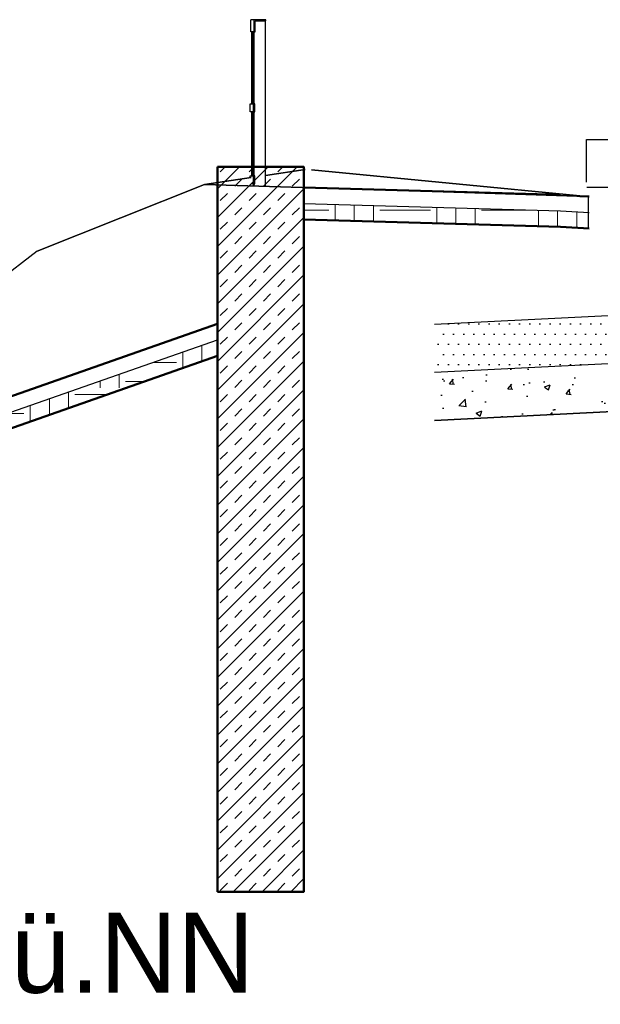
# Model space of a CAD drawing. Extents: x -805 to 3526, y -961 to 1039.
# Tile 443 of 473: x 1479.38 to 1483.01, y 31.43 to 37.58. Entities that reach past the tile are written whole.
import ezdxf
from ezdxf.enums import TextEntityAlignment as Align

# ---------------------------------------------------------------- set-up
doc = ezdxf.new("R2010")
doc.units = 0
doc.linetypes.add('AUSGEZOGEN', pattern=[2, 1, 1])
doc.layers.get('0').update_dxf_attribs({"color": 251})
for name, color, linetype, lineweight in [('EB-2236S-FSS-LIN', 5, 'Continuous', 35), ('EB-2236S-FSS-SRA', 7, 'Continuous', 25), ('EB-2236S-PSS-LIN', 5, 'Continuous', 25), ('EB-2236S-PSS-SRA', 7, 'Continuous', 25), ('EB-2236S-Q-BAL-TXT', 7, 'Continuous', 50), ('TTK-B-Bestand', 252, 'Continuous', 35), ('VE22-087 - Bf_Dorsten-Hervest ModellRevit2021_rvt-1-Schnitt 2$0$A-FLOR', 192, 'Continuous', 9), ('VE22-087 - Bf_Dorsten-Hervest ModellRevit2021_rvt-1-Schnitt 2$0$A-FLOR-FNSH', 192, 'Continuous', 35), ('VE22-087 - Bf_Dorsten-Hervest ModellRevit2021_rvt-1-Schnitt 2$0$A-FLOR-MCUT', 51, 'Continuous', 9), ('VE22-087 - Bf_Dorsten-Hervest ModellRevit2021_rvt-1-Schnitt 2$0$A-FLOR-PATT', 8, 'Continuous', 35), ('VE22-087 - Bf_Dorsten-Hervest ModellRevit2021_rvt-1-Schnitt 2$0$A-WALL', 113, 'Continuous', 9), ('VE22-087 - Bf_Dorsten-Hervest ModellRevit2021_rvt-1-Schnitt 2$0$A-WALL-PATT', 111, 'Continuous', 35)]:
    doc.layers.add(name, color=color, linetype=linetype, lineweight=lineweight)
for name, color, linetype in [('Schnitt 3 m', 251, 'Continuous'), ('TTK-P-PU', 12, 'Continuous'), ('TTK-P-QP Block', 162, 'Continuous'), ('TTK-P-TEXT', 12, 'AUSGEZOGEN')]:
    doc.layers.add(name, color=color, linetype=linetype)
doc.styles.add('AKG DIN 6776', font='AKG_DIN67.TTF')
doc.styles.add('PROVI', font='PROVI.SHX')
doc.dimstyles.new('TTK$6', dxfattribs={"dimtxt": 2.5, "dimasz": 2.5, "dimexe": 3.5, "dimexo": 0.1, "dimgap": 1, "dimtad": 1, "dimzin": 0, "dimtxsty": 'AKG DIN 6776', "dimblk": 'OBLIQUE', "dimcen": -0.09, "dimdle": 3, "dimse1": 1, "dimse2": 1, "dimclrd": 256, "dimclre": 256, "dimclrt": 256, "dimadec": 3, "dimazin": 0, "dimtfac": 1, "dimtofl": 0, "dimtmove": 0, "dimatfit": 3, "dimldrblk": 'OBLIQUE', "dimfxl": 7, "dimfxlon": 1, "dimtolj": 1, "dimtzin": 0, "dimlwd": -1, "dimlwe": -1, "dimarcsym": 0})
pattern_1 = [(0, (6.525, 36.271), (0.3175, 0.3175), [0.3175, -0.3175]), (0, (6.525, 36.39), (0.3175, 0.3175), [0.3175, -0.3175]), (0, (6.525, 36.509), (0.3175, 0.3175), [0.3175, -0.3175]), (90, (6.565, 36.549), (-0.3175, 0.3175), [0.3175, -0.3175]), (90, (6.684, 36.549), (-0.3175, 0.3175), [0.3175, -0.3175]), (90, (6.803, 36.549), (-0.3175, 0.3175), [0.3175, -0.3175])]

# ---------------------------------------------------------------- blocks, each defined once
blk = doc.blocks.new('ProVi SchnittF')
at = {"layer": 'EB-2236S-FSS-SRA'}
h = blk.add_hatch(dxfattribs=at)
h.set_pattern_fill('AR-CONC', color=256, scale=0.002, style=0)
h.set_pattern_definition([(50, (-354.83655, -40.4573), (0.36436934, -0.03187817), [0.0381, -0.4191]), (355, (-354.83655, -40.4573), (-0.07048684, 0.3821137), [0.03048, -0.33528117]), (100.45144, (-354.8062, -40.45996), (0.2938825, 0.3502355), [0.03238, -0.3561805]), (46.1842, (-354.83655, -40.3557), (0.5421581, -0.08408466), [0.05715, -0.62865]), (96.63556, (-354.79137, -40.3627), (0.4748083, 0.49485225), [0.04857005, -0.5342712]), (351.18415, (-354.83655, -40.3557), (0.4748083, 0.49485225), [0.0457199, -0.5029195]), (21, (-354.78575, -40.3811), (0.30322878, -0.2045304), [0.0381, -0.4191]), (326, (-354.78575, -40.3811), (0.12360406, 0.36837593), [0.03048, -0.33528]), (71.45144, (-354.76048, -40.39815), (0.42683284, 0.16384554), [0.03238, -0.35617988]), (37.5, (-354.83655, -40.4573), (0.006177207, 0.16911008), [0, -0.331216, 0, -0.34036, 0, -0.33655]), (7.5, (-354.83655, -40.4573), (0.133639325, 0.20036115), [0, -0.194056, 0, -0.323596, 0, -0.12827]), (327.5, (-354.94983, -40.4573), (0.27118119, -0.01145749), [0, -0.127, 0, -0.39624, 0, -0.52578]), (317.5, (-355.00063, -40.4573), (0.29625836, 0.05085298), [0, -0.1651, 0, -0.263144, 0, -0.37338])])
h.paths.add_polyline_path([(-1.3289, 4.3796), (-1.3289, 4.68), (-7.3789, 4.3775), (-7.3789, 4.0771)])
at = {"layer": 'EB-2236S-PSS-SRA'}
h = blk.add_hatch(dxfattribs=at)
h.set_pattern_fill('DOTS', color=256, scale=0.04, style=0)
h.set_pattern_definition([(0, (-354.83655, -40.457303), (0.03175, 0.0635), [0, -0.0635])])
h.paths.add_polyline_path([(-1.3289, 4.68), (-1.3289, 4.9804), (-7.3789, 4.6779), (-7.3789, 4.3775)])
at = {"layer": 'EB-2236S-FSS-LIN', "flags": 128}
blk.add_lwpolyline([(-7.3789, 4.0771), (-3.5789, 4.2671), (-1.3289, 4.3796)], dxfattribs=at)
at = {"layer": 'EB-2236S-PSS-LIN', "flags": 128}
for points in [[(-7.3789, 4.6779), (-3.5789, 4.8679), (-1.3289, 4.9804)], [(-7.3789, 4.3775), (-3.5789, 4.5675), (-1.3289, 4.68)]]:
    blk.add_lwpolyline(points, dxfattribs=at)
at = {"layer": 'EB-2236S-Q-BAL-TXT', "style": 'PROVI'}
blk.add_text('31.0 m ü.NN', height=0.5, dxfattribs=at).set_placement((-10.3789, 0.5), align=Align.CENTER)
blk = doc.blocks.new('*D549')
at = {"layer": 'DEFPOINTS', "color": 0}
for p in [(1594.653, 36.7397), (1594.3062, 36.5752), (8.2233, 0)]:
    blk.add_point(p, dxfattribs=at)
at = {"layer": 'TTK-B-Bestand', "insert": (1594.1093, 36.9835), "char_height": 0.25, "attachment_point": 5, "style": 'AKG DIN 6776'}
blk.add_mtext('\\A1;36,588', dxfattribs=at)
blk = doc.blocks.new('_OBLIQUE')
at = {"color": 0, "linetype": 'ByBlock'}
blk.add_line((-0.5, -0.5), (0.5, 0.5), dxfattribs=at)
blk = doc.blocks.new('*D548')
at = {"layer": 'DEFPOINTS', "color": 0}
for p in [(1585.5366, 36.7706), (1585.0459, 36.614), (-0.8681, 0.0309)]:
    blk.add_point(p, dxfattribs=at)
at = {"layer": 'TTK-B-Bestand', "insert": (1585.0178, 37.0144), "char_height": 0.25, "attachment_point": 5, "style": 'AKG DIN 6776'}
blk.add_mtext('\\A1;36,621', dxfattribs=at)
blk = doc.blocks.new('P-HP-Dorsten 2022  - Schnitt 2 Süden')
at = {"layer": 'VE22-087 - Bf_Dorsten-Hervest ModellRevit2021_rvt-1-Schnitt 2$0$A-FLOR-PATT', "lineweight": 9}
h = blk.add_hatch(dxfattribs=at)
h.set_pattern_fill('FP_12', color=40, style=0, pattern_type=2)
h.set_pattern_definition([(358.342, (6.717, 36.301), (0.634733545, -0.00318641), [0.09525, -0.01905, 0.0254, -0.01905, -0.47625]), (358.342, (6.717, 36.301), (0.634733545, -0.00318641), [-0.15875, 0.09525, -0.381]), (358.342, (6.685, 36.302), (0.634733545, -0.00318641), [0.0635, -0.04762, 0.09525, -0.04762, -0.381]), (358.342, (6.685, 36.302), (0.634733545, -0.00318641), [-0.254, 0.0635, -0.3175]), (358.342, (6.907, 36.302), (0.634733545, -0.00318641), [0.07937, -0.03175, 0.07937, -0.4445]), (358.342, (6.59, 36.314), (0.634733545, -0.00318641), [0.03175, -0.0635, 0.03175, -0.508]), (90, (6.653, 36.312), (-0.63473, 0.03355), [0.00137, -0.01382]), (90, (6.844, 36.297), (-0.63473, 0.03355), [0.00152, -0.01366]), (90, (7.002, 36.299), (-0.63473, 0.03355), [0.00152, -0.01366]), (359.71236, (6.926, 36.295), (-3.792e-06, 0.01518021), [0.04488, -0.58986]), (176.974, (6.761, 36.3), (-0.634735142, 0.018372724), [0.04495, -0.59068]), (1.083, (6.907, 36.295), (3.034e-06, 0.01518277), [0.02839, -0.60646]), (3.818, (6.875, 36.296), (-1.04e-06, 0.01518363), [0.01543, -0.62072]), (3.818, (7.034, 36.298), (-1.04e-06, 0.01518363), [0.01234, -0.6238]), (3.818, (6.666, 36.312), (-1.04e-06, 0.01518363), [0.0108, -0.62535]), (172.897, (6.812, 36.298), (-2.115e-06, 0.015186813), [0.01551, -0.62413]), (172.897, (6.97, 36.3), (-2.115e-06, 0.015186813), [0.01241, -0.62723]), (172.897, (6.64, 36.312), (-2.115e-06, 0.015186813), [0.01086, -0.62878]), (175.61, (6.78, 36.299), (2.295e-06, 0.015184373), [0.02847, -0.60813])])
h.paths.add_polyline_path([(0.314, 36.4856), (0.2374, 36.4902), (-1.2868, 36.5344), (-1.2874, 36.532)])
h = blk.add_hatch(dxfattribs=at)
h.set_pattern_fill('FP_3', color=40, style=0, pattern_type=2)
h.set_pattern_definition(pattern_1)
h.paths.add_polyline_path([(0.4947, 36.2749), (0.4947, 36.3749), (0.314, 36.3856), (-1.2874, 36.432), (-1.2874, 36.332), (0.314, 36.2856)])
h = blk.add_hatch(dxfattribs=at)
h.set_pattern_fill('FP_11', color=252, style=0, pattern_type=2)
h.set_pattern_definition([(356.595, (6.706, 36.105), (0.633878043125, -0.037394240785), [0.09525, -0.01905, 0.0254, -0.01905, -0.47625]), (356.595, (6.706, 36.105), (0.633878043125, -0.037394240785), [-0.15875, 0.09525, -0.381]), (356.595, (6.674, 36.107), (0.633878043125, -0.037394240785), [0.0635, -0.04762, 0.09525, -0.04762, -0.381]), (356.595, (6.674, 36.107), (0.633878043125, -0.037394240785), [-0.254, 0.0635, -0.3175]), (356.595, (6.896, 36.094), (0.633878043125, -0.037394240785), [0.07937, -0.03175, 0.07937, -0.4445]), (356.595, (6.579, 36.113), (0.633878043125, -0.037394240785), [0.03175, -0.0635, 0.03175, -0.508]), (90, (6.643, 36.109), (-0.63388, 0.03803), [3e-05, -0.00029]), (90, (6.833, 36.098), (-0.63388, 0.03803), [3e-05, -0.00029]), (90, (6.991, 36.088), (-0.63388, 0.03803), [3e-05, -0.00029]), (356.624, (6.915, 36.093), (-1.121059e-06, 0.000320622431), [0.0449, -0.59008]), (176.567, (6.751, 36.103), (-0.633879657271, 0.037705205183), [0.0449, -0.59012]), (356.653, (6.896, 36.094), (-1.28334e-06, 0.000320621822), [0.0284, -0.60657]), (356.71, (6.865, 36.096), (-1.602307e-06, 0.000320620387), [0.0154, -0.61953]), (356.71, (7.023, 36.087), (-1.602307e-06, 0.000320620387), [0.01232, -0.62261]), (356.71, (6.655, 36.109), (-1.602307e-06, 0.000320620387), [0.01078, -0.62415]), (176.48, (6.801, 36.1), (-3.15244e-07, 0.000320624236), [0.0154, -0.61967]), (176.48, (6.96, 36.09), (-3.15244e-07, 0.000320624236), [0.01232, -0.62275]), (176.48, (6.63, 36.11), (-3.15244e-07, 0.000320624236), [0.01078, -0.6243]), (176.538, (6.77, 36.102), (-6.39809e-07, 0.000320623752), [0.0284, -0.60664])])
h.paths.add_polyline_path([(0.4947, 36.4749), (0.4947, 36.4749), (0.4933, 36.475)])
h = blk.add_hatch(dxfattribs=at)
h.set_pattern_fill('FP_3', color=40, style=0, pattern_type=2)
h.set_pattern_definition(pattern_1)
h.paths.add_polyline_path([(-9.9962, 30.9041), (-9.9354, 30.9214), (-8.1707, 32.2185), (-6.717, 32.9723), (-6.2052, 33.0873), (-3.3923, 34.9258), (-3.3771, 34.9368), (-1.8274, 35.4802), (-1.8274, 35.5802), (-3.3771, 35.0368), (-3.3923, 35.0258), (-3.4324, 34.9994), (-6.2052, 33.1873), (-6.717, 33.0723), (-8.1707, 32.3185), (-9.9354, 31.0214), (-9.9962, 31.0041)])
at = {"layer": 'VE22-087 - Bf_Dorsten-Hervest ModellRevit2021_rvt-1-Schnitt 2$0$A-WALL-PATT', "lineweight": 9}
h = blk.add_hatch(dxfattribs=at)
h.set_pattern_fill('FP_2', color=40, style=0, pattern_type=2)
h.set_pattern_definition([(45, (6.525, 36.271), (-0.0898026, 0.0898026), []), (45, (6.615, 36.271), (-0.0898026, 0.0898026), [0.0635, -0.0635])])
h.paths.add_polyline_path([(-1.2874, 32.1311), (-1.2874, 36.6603), (-1.8274, 36.6603), (-1.8274, 32.1311)])
at = {"layer": 'VE22-087 - Bf_Dorsten-Hervest ModellRevit2021_rvt-1-Schnitt 2$0$A-FLOR', "color": 40, "lineweight": 25}
blk.add_line((-1.2874, 36.532), (-1.2868, 36.5344), dxfattribs=at)
at = {"layer": 'VE22-087 - Bf_Dorsten-Hervest ModellRevit2021_rvt-1-Schnitt 2$0$A-FLOR-FNSH', "color": 40, "lineweight": 50}
for p, q in [((0.314, 36.4856), (-1.2874, 36.532)), ((-1.2874, 36.532), (-1.2874, 36.432)), ((-1.2874, 36.432), (-1.2874, 36.332)), ((0.4947, 36.4749), (0.4365, 36.4783)), ((-1.2874, 36.332), (0.314, 36.2856)), ((0.314, 36.2856), (0.4947, 36.2749)), ((-1.8274, 35.6802), (-3.3771, 35.1368)), ((-1.8274, 35.5802), (-1.8274, 35.6802)), ((-1.8274, 35.4802), (-1.8274, 35.5802)), ((-3.3771, 34.9368), (-1.8274, 35.4802))]:
    blk.add_line(p, q, dxfattribs=at)
at = {"layer": 'VE22-087 - Bf_Dorsten-Hervest ModellRevit2021_rvt-1-Schnitt 2$0$A-FLOR-MCUT', "color": 40, "lineweight": 25}
for p, q in [((-1.2874, 36.432), (0.314, 36.3856)), ((0.314, 36.3856), (0.4947, 36.3749)), ((-3.3771, 35.0368), (-1.8274, 35.5802))]:
    blk.add_line(p, q, dxfattribs=at)
at = {"layer": 'VE22-087 - Bf_Dorsten-Hervest ModellRevit2021_rvt-1-Schnitt 2$0$A-WALL', "color": 40, "lineweight": 50}
for p, q in [((-1.2874, 36.6603), (-1.8274, 36.6603)), ((-1.8274, 36.6603), (-1.8274, 35.4802)), ((-1.2874, 32.1311), (-1.2874, 36.6603)), ((-1.8274, 35.4802), (-1.8274, 32.1311)), ((-1.8274, 32.1311), (-1.2874, 32.1311))]:
    blk.add_line(p, q, dxfattribs=at)
at = {"layer": 'VE22-087 - Bf_Dorsten-Hervest ModellRevit2021_rvt-1-Schnitt 2$0$A-WALL', "color": 40, "lineweight": 25}
for p, q in [((-1.2868, 36.6603), (-1.2874, 36.6603)), ((-1.2874, 32.1311), (-1.2868, 32.1311))]:
    blk.add_line(p, q, dxfattribs=at)
blk = doc.blocks.new('*D536')
at = {"layer": 'DEFPOINTS', "color": 0}
for p in [(1593.4264, 36.6522), (1593.9095, 36.6522), (733.0659, 0.1071)]:
    blk.add_point(p, dxfattribs=at)
at = {"layer": 'TTK-P-TEXT', "insert": (1594.4538, 36.896), "char_height": 0.25, "attachment_point": 5, "style": 'AKG DIN 6776'}
blk.add_mtext('\\A1;36,589', dxfattribs=at)

msp = doc.modelspace()

# ---------------------------------------------------------------- linework, layer by layer
at = {"layer": 'Schnitt 3 m', "color": 251}
for p, q in [((1480.8262, 37.5056), (1480.8262, 37.5806)), ((1480.8451, 37.5806), (1480.8262, 37.5806)), ((1480.9201, 37.5806), (1480.8451, 37.5806)), ((1480.8451, 37.5806), (1480.8451, 37.5056)), ((1480.8521, 37.5736), (1480.9201, 37.5736)), ((1480.8521, 37.5056), (1480.8521, 37.5736)), ((1480.9166, 36.5446), (1480.9166, 37.5736)), ((1480.9201, 37.5736), (1480.9201, 37.5806)), ((1480.8451, 37.5056), (1480.8262, 37.5056)), ((1480.8316, 37.5056), (1480.8316, 37.0556)), ((1480.8319, 37.0556), (1480.8319, 37.5056)), ((1480.8369, 37.0556), (1480.8369, 37.5056)), ((1480.8415, 37.5056), (1480.8415, 37.0556)), ((1480.8418, 37.0556), (1480.8418, 37.5056)), ((1480.8451, 37.5056), (1480.8521, 37.5056)), ((1480.8468, 37.0556), (1480.8468, 37.5056)), ((1480.8212, 37.0556), (1480.8401, 37.0556)), ((1480.8212, 37.0056), (1480.8212, 37.0556)), ((1480.8501, 37.0556), (1480.8401, 37.0556)), ((1480.8401, 37.0556), (1480.8401, 37.0056)), ((1480.8501, 37.0056), (1480.8501, 37.0556)), ((1480.8401, 37.0056), (1480.8212, 37.0056)), ((1480.8316, 37.0056), (1480.8316, 36.6056)), ((1480.8319, 36.6056), (1480.8319, 37.0056)), ((1480.8369, 36.6056), (1480.8369, 37.0056)), ((1480.8401, 37.0056), (1480.8501, 37.0056)), ((1480.8415, 37.0056), (1480.8415, 36.6056)), ((1480.8418, 36.6056), (1480.8418, 37.0056)), ((1480.8468, 36.6056), (1480.8468, 37.0056)), ((1482.923, 36.5659), (1482.923, 36.8325)), ((1482.923, 36.8325), (1483.2172, 36.8325)), ((1480.9166, 36.6073), (1481.1657, 36.6443)), ((1481.1657, 36.6443), (1480.9166, 36.6073)), ((1481.2051, 36.643), (1482.9233, 36.4767)), ((1482.9233, 36.4767), (1481.2051, 36.643)), ((1479.4913, 36.1349), (1480.5357, 36.5507)), ((1480.5357, 36.5507), (1479.4913, 36.1349)), ((1480.5357, 36.5507), (1480.8271, 36.594)), ((1480.8271, 36.594), (1480.5357, 36.5507)), ((1482.1619, 36.5003), (1480.5357, 36.5507)), ((1480.5357, 36.5507), (1482.1619, 36.5003)), ((1480.8212, 36.6056), (1480.8401, 36.6056)), ((1480.8212, 36.5931), (1480.8212, 36.6056)), ((1480.8401, 36.5556), (1480.8308, 36.5556)), ((1480.8501, 36.6056), (1480.8401, 36.6056)), ((1480.8401, 36.6056), (1480.8401, 36.5556)), ((1480.8401, 36.5556), (1480.8501, 36.5556)), ((1480.8415, 36.5556), (1480.8415, 36.5473)), ((1480.8418, 36.5444), (1480.8418, 36.5556)), ((1480.8468, 36.5442), (1480.8468, 36.5556)), ((1480.8501, 36.5556), (1480.8501, 36.6056)), ((1482.1605, 36.5001), (1482.927, 36.4763)), ((1482.927, 36.4763), (1482.1605, 36.5001)), ((1482.9348, 36.4763), (1482.1619, 36.5003)), ((1483.2172, 36.5325), (1482.9245, 36.5325)), ((1482.927, 36.4763), (1482.9348, 36.4763)), ((1482.9348, 36.4763), (1482.927, 36.4763)), ((1482.9348, 36.2763), (1482.9348, 36.4763)), ((1479.4913, 36.1349), (1478.9906, 35.7477))]:
    msp.add_line(p, q, dxfattribs=at)

# ---------------------------------------------------------------- block references
at = {"layer": 'TTK-P-PU', "color": 251}
msp.add_blockref('ProVi SchnittF', (1489.3507, 30.9999), dxfattribs=at)
at = {"layer": 'TTK-P-QP Block', "color": 251}
msp.add_blockref('P-HP-Dorsten 2022  - Schnitt 2 Süden', (1482.4448, 0.0001), dxfattribs=at)

# ---------------------------------------------------------------- dimensions: what is measured, and where the dimension line sits
at = {"layer": 'TTK-B-Bestand', "color": 251}
for feature_location, offset, origin, text, picture, middle in [((1585.0459, 36.614), (0.4461, 0.1576), (-0.8681, 0.0309), '36,621', '*D548', (1585.0178, 37.0144)), ((1594.3062, 36.5752), (0.2947, 0.1656), (8.2233, 0), '36,588', '*D549', (1594.1093, 36.9835))]:
    dim = msp.add_ordinate_dim(feature_location=feature_location, offset=offset, dtype=0, origin=origin, text=text, dimstyle='TTK$6', override={"dimscale": 0, "dimdec": 3, "dimtmove": 1, "dimfxlon": 0}, dxfattribs=at)
    dim.commit()
    dim.dimension.update_dxf_attribs({"geometry": picture, "text_midpoint": middle})
at = {"layer": 'TTK-P-TEXT', "color": 251}
dim = msp.add_ordinate_dim(feature_location=(1593.4264, 36.6522), offset=(0.4831, 0), dtype=0, origin=(733.0659, 0.1071), text='36,589', dimstyle='TTK$6', override={"dimscale": 0, "dimfxlon": 0}, dxfattribs=at)
dim.commit()
dim.dimension.update_dxf_attribs({"geometry": '*D536', "text_midpoint": (1594.4538, 36.896)})

doc.saveas('drawing.dxf')
